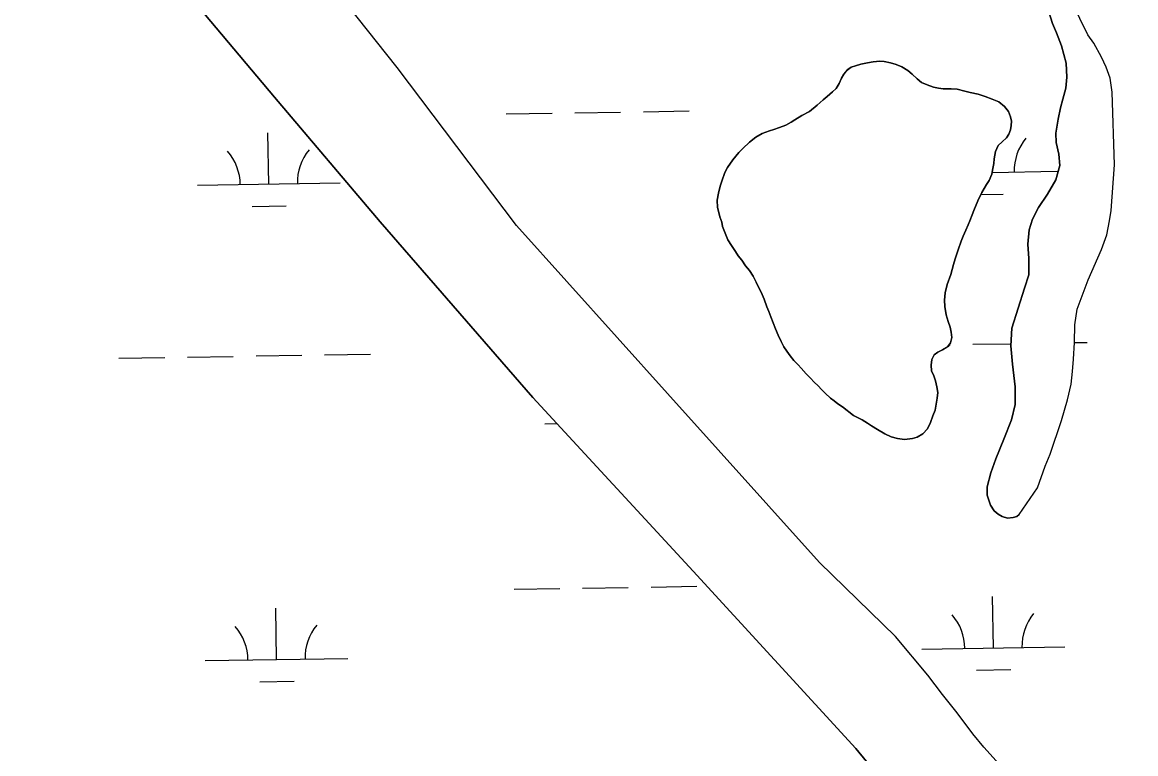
# Model space of a CAD drawing. Extents: x 3855477 to 3893699, y 299188 to 325115.
# Drawn here: x 3867135 to 3867915, y 316250 to 316762 of the extents above; entities that cross this region are included whole.
import ezdxf

# ---------------------------------------------------------------- set-up
doc = ezdxf.new("R2010")
doc.units = 0
for name, color, linetype in [('V-RIVR-EDGE', 7, 'Continuous'), ('V-TOPO-SHOR', 7, 'Continuous'), ('V-WETL-SWMP', 7, 'Continuous')]:
    doc.layers.add(name, color=color, linetype=linetype)

msp = doc.modelspace()

# ---------------------------------------------------------------- linework, layer by layer
at = {"layer": 'V-RIVR-EDGE'}
msp.add_spline([(3862579.14, 316706.58), (3862618.94, 316682.57), (3862652.77, 316666.14), (3862683.04, 316656.5), (3862696.18, 316652.88), (3862701.35, 316646.89), (3862715.28, 316640.08), (3862730.01, 316634.47), (3862738.78, 316633.65), (3862748.32, 316626.05), (3862763.45, 316620.43), (3862771.01, 316614.84), (3862792.51, 316606.02), (3862806.84, 316598.81), (3862817.99, 316594.4), (3862834.31, 316586.78), (3862853.02, 316578.37), (3862861.77, 316570.77), (3862880.08, 316564.75), (3862890.05, 316564.73), (3862900.01, 316564.3), (3862907.58, 316561.49), (3862923.9, 316554.68), (3862944.6, 316544.66), (3862975.64, 316529.04), (3863008.68, 316511.03), (3863036.93, 316493.42), (3863051.26, 316484.22), (3863059.61, 316479.82), (3863073.14, 316469.42), (3863078.7, 316461.84), (3863091.04, 316455.43), (3863113.73, 316446.6), (3863137.23, 316440.57), (3863166.3, 316430.53), (3863183.42, 316425.71), (3863207.7, 316412.1), (3863228, 316399.69), (3863238.35, 316395.68), (3863252.68, 316390.47), (3863259.44, 316385.27), (3863266.6, 316378.08), (3863269.37, 316370.9), (3863279.32, 316363.3), (3863294.44, 316355.69), (3863309.17, 316346.89), (3863343, 316331.26), (3863355.34, 316322.06), (3863380.4, 316304.47), (3863423.37, 316277.26), (3863452.02, 316258.46), (3863472.72, 316247.65), (3863532.42, 316214.82), (3863576.2, 316192.79), (3863612.02, 316173.97), (3863662.97, 316147.94), (3863701.98, 316129.91), (3863762.09, 316101.46), (3863803.49, 316080.64), (3863847.67, 316056.62), (3863876.33, 316044.19), (3863896.63, 316031.79), (3863917.72, 316020.58), (3863971.85, 315991.35), (3864020.81, 315966.12), (3864054.23, 315946.51), (3864091.65, 315926.89), (3864114.73, 315913.68), (3864131.85, 315906.86), (3864146.97, 315897.66), (3864174.04, 315883.64), (3864183.18, 315874.06), (3864194.33, 315870.44), (3864207.47, 315866.82), (3864224.19, 315858.81), (3864239.32, 315850.4), (3864262.4, 315839.98), (3864273.56, 315837.17), (3864288.68, 315830.35), (3864303.82, 315827.93), (3864315.37, 315825.11), (3864338.47, 315817.08), (3864360.77, 315810.65), (3864391.41, 315792.24), (3864418.87, 315776.23), (3864435.97, 315762.24), (3864459.04, 315741.86), (3864510.37, 315709.85), (3864535.44, 315695.84), (3864548.97, 315685.44), (3864561.3, 315675.85), (3864568.85, 315666.66), (3864582.37, 315656.66), (3864595.1, 315647.07), (3864600.67, 315641.08), (3864607.02, 315633.09), (3864612.59, 315626.3), (3864620.15, 315622.69), (3864637.27, 315615.88), (3864659.57, 315609.05), (3864678.28, 315601.03), (3864697.4, 315595.4), (3864745.56, 315571.77), (3864769.85, 315563.74), (3864787.37, 315555.73), (3864811.24, 315540.52), (3864821.2, 315537.71), (3864833.16, 315537.68), (3864842.32, 315536.46), (3864849.48, 315531.26), (3864857.43, 315522.87), (3864872.16, 315516.86), (3864908, 315506.01), (3864925.13, 315500.39), (3864937.87, 315498.76), (3864948.62, 315491.56), (3864956.98, 315489.55), (3864964.15, 315487.54), (3865017.51, 315468.28), (3865068.47, 315449.82), (3865096.34, 315439.39), (3865128.59, 315424.96), (3865154.87, 315414.93), (3865175.96, 315401.73), (3865212.19, 315385.7), (3865243.63, 315368.48), (3865263.13, 315356.48), (3865277.85, 315348.07), (3865296.96, 315338.06), (3865316.47, 315331.24), (3865337.16, 315318.04), (3865369.39, 315298.43), (3865405.2, 315275.22), (3865431.87, 315259.61), (3865448.19, 315254), (3865473.66, 315238.39), (3865499.13, 315224.78), (3865515.06, 315217.96), (3865531.77, 315209.15), (3865549.68, 315199.54), (3865571.18, 315191.52), (3865609, 315173.09), (3865653.97, 315145.48), (3865693.76, 315123.07), (3865732.77, 315101.85), (3865776.94, 315077.43), (3865798.43, 315063.82), (3865826.69, 315046.62), (3865853.35, 315032.6), (3865883.2, 315017.39), (3865895.15, 315011.38), (3865904.29, 315003.78), (3865913.04, 314994.59), (3865919.8, 314990.19), (3865927.77, 314987.38), (3865939.71, 314983.37), (3865950.47, 314980.55), (3865961.62, 314976.54), (3865977.53, 314967.34), (3866028.88, 314942.9), (3866056.75, 314928.48), (3866076.64, 314915.28), (3866096.53, 314901.68), (3866120.41, 314888.47), (3866143.9, 314878.05), (3866161.41, 314867.25), (3866178.14, 314862.82), (3866201.24, 314856.79), (3866223.14, 314850.36), (3866245.83, 314837.55), (3866263.73, 314827.14), (3866282.84, 314818.72), (3866292.41, 314818.7), (3866300.78, 314818.28), (3866309.94, 314816.27), (3866326.66, 314808.65), (3866348.53, 314791.06), (3866360.08, 314786.25), (3866377.59, 314778.64), (3866387.55, 314775.02), (3866394.31, 314767.44), (3866401.87, 314762.24), (3866413.81, 314757.03), (3866423.36, 314751.42), (3866432.12, 314749.81), (3866437.69, 314746.21), (3866445.65, 314739.41), (3866454.4, 314732.22), (3866485.45, 314718.99), (3866510.53, 314708.56), (3866533.21, 314691.37), (3866541.97, 314691.35), (3866549.94, 314690.93), (3866556.31, 314686.53), (3866561.87, 314678.55), (3866573.8, 314670.15), (3866598.9, 314663.71), (3866631.14, 314649.28), (3866660.61, 314640.44), (3866694.86, 314628.4), (3866748.2, 314604.36), (3866780.45, 314591.52), (3866811.1, 314575.51), (3866846.93, 314561.47), (3866895.5, 314539.03), (3866932.13, 314524.59), (3866954.81, 314513.38), (3866988.26, 314500.54), (3867018.51, 314486.52), (3867041.2, 314475.3), (3867068.66, 314458.5), (3867097.31, 314440.09), (3867123.99, 314432.46), (3867147.11, 314433.2), (3867169.41, 314427.96), (3867197.28, 314417.13), (3867215.2, 314410.71), (3867238.69, 314401.49), (3867251.43, 314396.27), (3867258.61, 314395.86), (3867271.36, 314397.42), (3867288.1, 314397.78), (3867302.45, 314396.15), (3867345.46, 314385.28), (3867427.5, 314359.57), (3867438.25, 314357.95), (3867445.03, 314357.93), (3867453.42, 314369.47), (3867458.24, 314381.41), (3867462.26, 314395.75), (3867462.28, 314404.12), (3867460.7, 314411.7), (3867457.12, 314414.1), (3867450.75, 314416.11), (3867442.78, 314416.52), (3867438.8, 314420.12), (3867443.19, 314422.1), (3867451.58, 314428.06), (3867458.77, 314437.21), (3867459.58, 314442.79), (3867460, 314450.75), (3867463.6, 314455.13), (3867470.8, 314463.88), (3867472, 314469.46), (3867472.42, 314477.03), (3867471.64, 314485), (3867465.71, 314504.54), (3867463.75, 314514.51), (3867463.37, 314524.48), (3867464.21, 314541.21), (3867469.07, 314571.09), (3867474.67, 314579.84), (3867478.26, 314581.43), (3867485.04, 314582.61), (3867525.27, 314574.94), (3867536.02, 314568.93), (3867545.17, 314565.72), (3867555.14, 314566.49), (3867569.88, 314566.06), (3867581.03, 314559.65), (3867584.99, 314552.07), (3867591.75, 314543.69), (3867611.65, 314532.88), (3867627.95, 314518.09), (3867650.21, 314493.33), (3867659.75, 314484.93), (3867663.31, 314472.97), (3867663.27, 314455.43), (3867660.06, 314447.47), (3867647.3, 314446.31), (3867632.15, 314444.75), (3867612.61, 314438.42), (3867582.29, 314425.34)], degree=3, dxfattribs=at)
at = {"layer": 'V-TOPO-SHOR'}
for points in [[(3867929.93, 316067.03), (3867904.84, 316125.74), (3867885.97, 316174.6), (3867879.74, 316185.62), (3867873.62, 316193.48), (3867869.91, 316197.7), (3867862.92, 316205.27), (3867855.07, 316213.14), (3867848.49, 316218.83), (3867839.2, 316226.58), (3867827.47, 316236.07), (3867817.18, 316245.27), (3867808.62, 316254.87), (3867800.93, 316264.18), (3867789.97, 316278.72), (3867779.72, 316291.52), (3867769.33, 316305.04), (3867746.82, 316332.25), (3867693.5, 316384.06), (3867587.06, 316502.34), (3867481.48, 316619.75), (3867397.92, 316730.28), (3867272.42, 316888.43)], [(3867811.96, 316140.83), (3867719.04, 316253.92), (3867605.02, 316377.91), (3867492.99, 316499.56), (3867386.03, 316622.47), (3867312.03, 316709.53), (3867185.72, 316859.91)], [(3867833.4, 316417.48), (3867831.81, 316416.2), (3867829.07, 316415.51), (3867825.19, 316415.12), (3867821.33, 316416.17), (3867818.62, 316417.92), (3867815.91, 316420.24), (3867813.22, 316424.15), (3867810.85, 316431.06), (3867810.92, 316436.95), (3867813.6, 316446.69), (3867817, 316456.56), (3867822.6, 316470.29), (3867827.91, 316483.87), (3867830.46, 316494.61), (3867830.45, 316506.96), (3867828.75, 316522.78), (3867827.59, 316535.71), (3867828.14, 316548.05), (3867837.19, 316575.96), (3867840.02, 316585.26), (3867840.14, 316596.75), (3867839.52, 316606.8), (3867840.34, 316616.85), (3867842.71, 316624.29), (3867846.96, 316632.29), (3867853.09, 316641.84), (3867859.08, 316651.83), (3867861.77, 316661.71), (3867861.13, 316669.62), (3867859.35, 316677.82), (3867858.99, 316684.43), (3867860.67, 316694.32), (3867862.33, 316702.2), (3867863.97, 316708.21), (3867865.92, 316715.95), (3867866.72, 316723.69), (3867866.24, 316733.32), (3867862.92, 316745.55), (3867859.43, 316754.64), (3867856.62, 316761.13), (3867838.97, 316818.03)], [(3867833.4, 316417.48), (3867846.09, 316436.3), (3867851.56, 316451.46), (3867855.09, 316459.9), (3867862.94, 316483.37), (3867867.26, 316497.83), (3867869.67, 316508.85), (3867870.77, 316517.75), (3867871.43, 316526.21), (3867872.12, 316537.98), (3867872.39, 316550.18), (3867873.94, 316561.22), (3867881.76, 316581.82), (3867890.88, 316602.97), (3867894.72, 316613.27), (3867896.55, 316623.02), (3867897.77, 316630.18), (3867899.97, 316662.32), (3867898.34, 316713.17), (3867897.01, 316722.95), (3867894.36, 316730.59), (3867890.98, 316737.66), (3867885.63, 316747.33), (3867881.38, 316753.26), (3867864.51, 316787.75)], [(3867709.56, 316492.81), (3867706.4, 316494.9), (3867703.73, 316497.16), (3867701.37, 316499.08), (3867697.59, 316502.46), (3867695.08, 316505.03), (3867692.56, 316507.59), (3867689.89, 316510.16), (3867687.21, 316512.89), (3867684.23, 316516.1), (3867680.78, 316519.94), (3867678.58, 316522.35), (3867675.59, 316525.4), (3867672.93, 316528.6), (3867670.74, 316531.8), (3867668.71, 316535), (3867666.83, 316538.67), (3867664.66, 316543.14), (3867662.8, 316547.44), (3867661.09, 316551.75), (3867659.55, 316555.89), (3867658.16, 316559.56), (3867656.77, 316562.91), (3867654.76, 316568.33), (3867652.74, 316573.11), (3867651.34, 316575.83), (3867649.32, 316580.14), (3867647.14, 316584.45), (3867644.48, 316588.29), (3867641.81, 316591.65), (3867639.15, 316595.49), (3867636.65, 316598.69), (3867634.77, 316601.57), (3867631.96, 316605.73), (3867629.46, 316609.88), (3867627.44, 316614.51), (3867625.74, 316619.13), (3867625.14, 316622.16), (3867623.75, 316625.98), (3867622.98, 316629.01), (3867622.23, 316632.51), (3867621.96, 316637.59), (3867622.96, 316642.51), (3867624.13, 316647.42), (3867625.12, 316650.74), (3867627.24, 316656.91), (3867629.19, 316660.39), (3867632.89, 316665.75), (3867637.07, 316670.79), (3867639.96, 316673.78), (3867644.61, 316678.17), (3867649.1, 316681.62), (3867653.41, 316684.12), (3867658.51, 316685.97), (3867661.54, 316687.05), (3867665.52, 316688.44), (3867669.99, 316689.98), (3867673.82, 316692.01), (3867676.38, 316693.73), (3867681.18, 316696.85), (3867686.6, 316699.66), (3867691.89, 316704.05), (3867696.06, 316707.66), (3867698.94, 316710.01), (3867702.78, 316713.31), (3867705.19, 316715.66), (3867707.29, 316719.14), (3867709.08, 316722.93), (3867710.69, 316725.61), (3867712.95, 316728.6), (3867715.67, 316730.64), (3867718.69, 316731.57), (3867722.52, 316732.64), (3867727.13, 316733.7), (3867731.11, 316734.29), (3867735.72, 316734.72), (3867738.74, 316734.53), (3867743.33, 316733.69), (3867747.13, 316732.54), (3867751.24, 316730.91), (3867755.35, 316728.33), (3867758.34, 316725.76), (3867761.95, 316722.38), (3867764.95, 316719.97), (3867768.9, 316718.18), (3867773.33, 316716.71), (3867776.82, 316715.88), (3867780.15, 316715.36), (3867785.71, 316715.47), (3867789.83, 316715.27), (3867795.38, 316713.78), (3867799.02, 316712.95), (3867804.72, 316711.62), (3867809.63, 316709.98), (3867814.54, 316708.18), (3867819.12, 316706.23), (3867823.06, 316703.17), (3867825.88, 316699.65), (3867827.27, 316695.82), (3867827.87, 316692.8), (3867827.84, 316689.78)], [(3867827.84, 316689.78), (3867827.18, 316686.77), (3867826.19, 316683.6), (3867824.42, 316681.08), (3867821.37, 316678.26), (3867818.65, 316675.74), (3867816.7, 316671.47), (3867815.85, 316666.56), (3867815.66, 316663.23), (3867814.83, 316659.58), (3867814.15, 316655.78), (3867812.36, 316651.35), (3867810.58, 316648.51), (3867807.19, 316642.99), (3867804.43, 316636.98), (3867801.5, 316630.18), (3867800.36, 316627.18), (3867798.73, 316623.06), (3867797.74, 316620.22), (3867796.12, 316616.58), (3867794.17, 316612.31), (3867792.7, 316608.83), (3867790.58, 316602.66), (3867788.6, 316596.49), (3867787.45, 316592.53), (3867785.48, 316585.56), (3867783.02, 316578.6), (3867781.53, 316572.58), (3867781, 316567.5), (3867781.27, 316563.21), (3867782.17, 316557.33), (3867783.55, 316552.71), (3867785.1, 316548.56), (3867785.85, 316545.22), (3867786.13, 316541.41), (3867785.3, 316537.6), (3867783.53, 316535.08), (3867779.69, 316532.9), (3867776.5, 316531.18), (3867773.78, 316529.3), (3867772.16, 316526.15), (3867771.64, 316522.02), (3867772.07, 316518.05), (3867773.63, 316514.7), (3867774.7, 316511.19), (3867775.77, 316506.89), (3867776.36, 316502.92), (3867776.01, 316498.95), (3867775.33, 316494.67), (3867774.49, 316490.55), (3867773.02, 316486.59), (3867771.22, 316481.85), (3867769.11, 316477.42), (3867765.9, 316474.12), (3867761.91, 316471.78), (3867758.56, 316470.86), (3867753.15, 316469.96), (3867748.24, 316470.81), (3867743.65, 316471.97), (3867739.38, 316473.92), (3867734.17, 316476.99), (3867730.07, 316479.57), (3867727.07, 316481.51), (3867723.44, 316483.93), (3867720.12, 316485.39), (3867717.28, 316486.85), (3867709.56, 316492.81)]]:
    msp.add_lwpolyline(points, dxfattribs=at)
at = {"layer": 'V-WETL-SWMP'}
for p, q in [((3867474.32, 316697.87), (3867506.32, 316698.39)), ((3867522.32, 316698.65), (3867554.31, 316699.17)), ((3867570.31, 316699.44), (3867602.3, 316699.96)), ((3867308.03, 316648.74), (3867307.45, 316684.74)), ((3867814.36, 316656.98), (3867859.87, 316657.72)), ((3867258.04, 316647.93), (3867358.03, 316649.56)), ((3867806.47, 316641.41), (3867822.13, 316641.67)), ((3867296.29, 316633.12), (3867320.28, 316633.51)), ((3867784.45, 316536.4), (3867784.99, 316536.41)), ((3867800.99, 316536.67), (3867827.65, 316537.1)), ((3867872.11, 316537.83), (3867880.98, 316537.97)), ((3867203.16, 316526.95), (3867235.16, 316527.47)), ((3867251.15, 316527.73), (3867283.15, 316528.25)), ((3867299.15, 316528.51), (3867331.14, 316529.03)), ((3867347.14, 316529.29), (3867379.14, 316529.82)), ((3867501.26, 316481.06), (3867509.9, 316481.2)), ((3867479.74, 316365.26), (3867511.73, 316365.78)), ((3867527.73, 316366.04), (3867559.73, 316366.56)), ((3867575.73, 316366.82), (3867607.72, 316367.34)), ((3867815.3, 316324.27), (3867814.71, 316360.27)), ((3867313.45, 316316.11), (3867312.87, 316352.11)), ((3867765.3, 316323.46), (3867865.29, 316325.09)), ((3867263.46, 316315.3), (3867363.45, 316316.93)), ((3867803.55, 316308.65), (3867827.55, 316309.04)), ((3867301.71, 316300.49), (3867325.7, 316300.88))]:
    msp.add_line(p, q, dxfattribs=at)
for points in [[(3867929.93, 316067.03), (3867904.84, 316125.74), (3867885.97, 316174.6), (3867879.74, 316185.62), (3867873.62, 316193.48), (3867869.91, 316197.7), (3867862.92, 316205.27), (3867855.07, 316213.14), (3867848.49, 316218.83), (3867839.2, 316226.58), (3867827.47, 316236.07), (3867817.18, 316245.27), (3867808.62, 316254.87), (3867800.93, 316264.18), (3867789.97, 316278.72), (3867779.72, 316291.52), (3867769.33, 316305.04), (3867746.82, 316332.25), (3867693.5, 316384.06), (3867587.06, 316502.34), (3867481.48, 316619.75), (3867397.92, 316730.28), (3867272.42, 316888.43)], [(3867185.72, 316859.9), (3867312.03, 316709.53), (3867386.03, 316622.47), (3867492.99, 316499.56), (3867605.02, 316377.91), (3867719.04, 316253.92), (3867811.96, 316140.83)], [(3867838.97, 316818.03), (3867856.62, 316761.13), (3867859.43, 316754.64), (3867862.92, 316745.55), (3867866.24, 316733.32), (3867866.72, 316723.69), (3867865.92, 316715.95), (3867863.97, 316708.21), (3867862.33, 316702.2), (3867860.67, 316694.32), (3867858.99, 316684.43), (3867859.35, 316677.82), (3867861.13, 316669.62), (3867861.77, 316661.71), (3867859.08, 316651.83), (3867853.09, 316641.84)], [(3867853.09, 316641.84), (3867846.96, 316632.29), (3867842.72, 316624.29), (3867840.34, 316616.85), (3867839.52, 316606.8), (3867840.13, 316596.75), (3867840.02, 316585.26), (3867837.19, 316575.96), (3867828.14, 316548.05), (3867827.59, 316535.71), (3867828.75, 316522.78), (3867830.45, 316506.96), (3867830.46, 316494.61), (3867827.91, 316483.87), (3867822.6, 316470.29), (3867817, 316456.56), (3867813.6, 316446.69), (3867810.92, 316436.95), (3867810.85, 316431.06), (3867813.22, 316424.15), (3867815.91, 316420.24), (3867818.62, 316417.92), (3867821.33, 316416.17), (3867825.19, 316415.12), (3867829.07, 316415.51), (3867831.81, 316416.2), (3867833.4, 316417.48), (3867846.09, 316436.3), (3867851.56, 316451.46), (3867855.09, 316459.9), (3867862.94, 316483.37), (3867867.26, 316497.82), (3867869.67, 316508.86), (3867870.76, 316517.75), (3867871.43, 316526.21), (3867872.12, 316537.98), (3867872.39, 316550.18), (3867873.94, 316561.22), (3867881.76, 316581.82), (3867890.89, 316602.97), (3867894.72, 316613.27), (3867896.55, 316623.02), (3867897.77, 316630.18), (3867899.97, 316662.32), (3867898.34, 316713.17), (3867897, 316722.95), (3867894.36, 316730.59), (3867890.98, 316737.66), (3867885.63, 316747.33), (3867881.38, 316753.26), (3867864.51, 316787.75)], [(3867720.12, 316485.39), (3867723.44, 316483.93), (3867727.07, 316481.51), (3867730.07, 316479.57), (3867734.17, 316476.99), (3867739.38, 316473.92), (3867743.65, 316471.97), (3867748.24, 316470.81), (3867753.16, 316469.96), (3867758.56, 316470.86), (3867761.91, 316471.78), (3867765.9, 316474.12), (3867769.11, 316477.42), (3867771.22, 316481.85), (3867773.02, 316486.59), (3867774.49, 316490.55), (3867775.33, 316494.67), (3867776.01, 316498.95), (3867776.36, 316502.92), (3867775.77, 316506.89), (3867774.7, 316511.19), (3867773.63, 316514.7), (3867772.07, 316518.05), (3867771.64, 316522.02), (3867772.16, 316526.15), (3867773.78, 316529.3), (3867776.5, 316531.18), (3867779.69, 316532.9), (3867783.52, 316535.08), (3867785.3, 316537.6), (3867786.13, 316541.41), (3867785.85, 316545.22), (3867785.09, 316548.56), (3867783.55, 316552.71), (3867782.17, 316557.33), (3867781.27, 316563.21), (3867781, 316567.5), (3867781.53, 316572.58), (3867783.02, 316578.6), (3867785.48, 316585.56), (3867787.45, 316592.53), (3867788.61, 316596.49), (3867790.58, 316602.66), (3867792.7, 316608.83), (3867794.17, 316612.31), (3867796.12, 316616.58), (3867797.74, 316620.22), (3867798.73, 316623.06), (3867800.36, 316627.18), (3867801.5, 316630.18), (3867804.43, 316636.98), (3867807.19, 316642.99), (3867810.58, 316648.51), (3867812.36, 316651.35), (3867814.15, 316655.78), (3867814.83, 316659.58), (3867815.66, 316663.23), (3867815.85, 316666.56), (3867816.7, 316671.47), (3867818.65, 316675.74), (3867821.37, 316678.26), (3867824.42, 316681.08), (3867826.19, 316683.6), (3867827.18, 316686.77), (3867827.84, 316689.78), (3867827.87, 316692.8), (3867827.27, 316695.82), (3867825.88, 316699.65), (3867823.06, 316703.17), (3867819.12, 316706.23), (3867814.53, 316708.18), (3867809.63, 316709.98), (3867804.72, 316711.62), (3867799.02, 316712.95), (3867795.38, 316713.78), (3867789.83, 316715.27), (3867785.71, 316715.47), (3867780.15, 316715.37), (3867776.82, 316715.88), (3867773.33, 316716.71), (3867768.9, 316718.18), (3867764.95, 316719.97), (3867761.96, 316722.38), (3867758.34, 316725.76), (3867755.35, 316728.33), (3867751.24, 316730.91), (3867747.13, 316732.54), (3867743.33, 316733.69), (3867738.74, 316734.53), (3867735.72, 316734.72), (3867731.11, 316734.29), (3867727.13, 316733.7), (3867722.52, 316732.64), (3867718.7, 316731.56), (3867715.67, 316730.64), (3867712.95, 316728.61), (3867710.69, 316725.61), (3867709.08, 316722.93), (3867707.29, 316719.14), (3867705.19, 316715.66), (3867702.78, 316713.31)], [(3867702.78, 316713.31), (3867698.94, 316710.01), (3867696.06, 316707.66), (3867691.89, 316704.05), (3867686.6, 316699.66), (3867681.18, 316696.85), (3867676.38, 316693.73), (3867673.82, 316692.01), (3867669.99, 316689.98), (3867665.52, 316688.44), (3867661.54, 316687.05), (3867658.51, 316685.97), (3867653.41, 316684.12), (3867649.1, 316681.62), (3867644.61, 316678.17), (3867639.96, 316673.78), (3867637.07, 316670.79), (3867632.89, 316665.75), (3867629.18, 316660.39), (3867627.24, 316656.91), (3867625.12, 316650.74), (3867624.13, 316647.42), (3867622.96, 316642.51), (3867621.96, 316637.59), (3867622.23, 316632.51), (3867622.98, 316629.01), (3867623.75, 316625.98), (3867625.14, 316622.16), (3867625.74, 316619.13), (3867627.44, 316614.51), (3867629.46, 316609.88), (3867631.96, 316605.73), (3867634.77, 316601.57), (3867636.65, 316598.69), (3867639.16, 316595.49), (3867641.81, 316591.65), (3867644.48, 316588.29), (3867647.14, 316584.45), (3867649.32, 316580.14), (3867651.34, 316575.83), (3867652.74, 316573.12), (3867654.75, 316568.33), (3867656.76, 316562.91), (3867658.16, 316559.56), (3867659.55, 316555.89), (3867661.1, 316551.75), (3867662.8, 316547.44), (3867664.66, 316543.14), (3867666.84, 316538.67), (3867668.7, 316535), (3867670.74, 316531.8), (3867672.93, 316528.6), (3867675.59, 316525.4), (3867678.58, 316522.35), (3867680.78, 316519.94), (3867684.23, 316516.1), (3867687.21, 316512.89), (3867689.89, 316510.16), (3867692.56, 316507.59), (3867695.08, 316505.03), (3867697.59, 316502.46), (3867701.37, 316499.09), (3867703.73, 316497.16), (3867706.41, 316494.9), (3867709.56, 316492.81), (3867717.28, 316486.85), (3867720.12, 316485.39)]]:
    msp.add_lwpolyline(points, dxfattribs=at)
for centre, start, end in [((3867865.11, 316658.28), 140.16154, 181.7052), ((3867252.79, 316648.32), 0.16154, 41.7052), ((3867363.26, 316650.12), 140.16154, 181.70519), ((3867760.05, 316323.85), 0.16154, 41.7052), ((3867870.52, 316325.65), 140.16154, 181.7052), ((3867258.21, 316315.69), 0.16154, 41.7052), ((3867368.68, 316317.49), 140.16154, 181.70519)]:
    msp.add_arc(centre, 35.25, start, end, dxfattribs=at)

doc.saveas('drawing.dxf')
